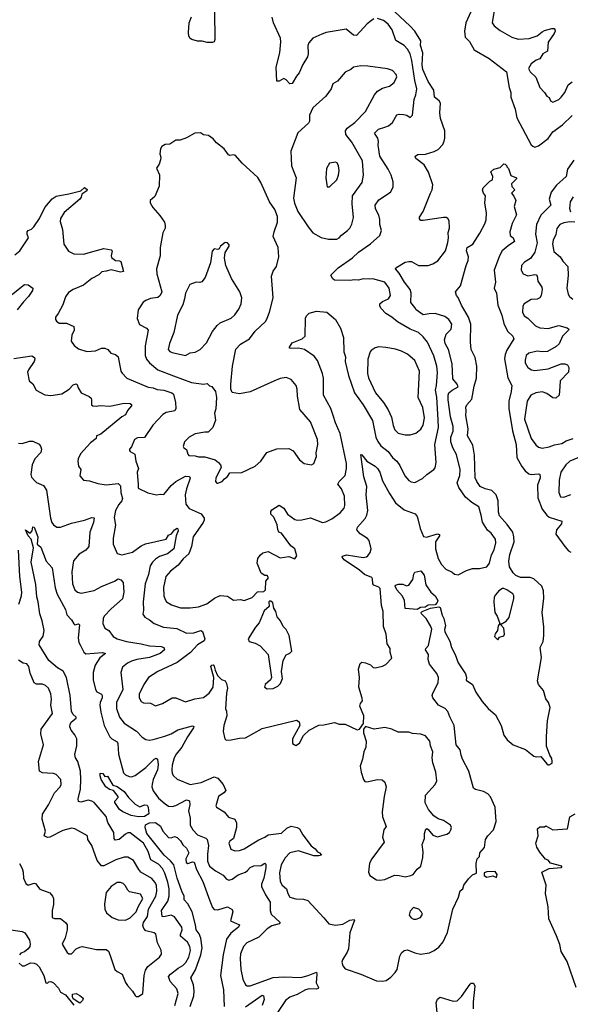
# Model space of a CAD drawing. Extents: x 1550320 to 1685906, y 509093 to 640511.
# Tile 393 of 532: x 1645955 to 1650540, y 603074 to 611270. Entities that reach past the tile are written whole.
import ezdxf

# ---------------------------------------------------------------- set-up
doc = ezdxf.new("R2010")
doc.units = 0

msp = doc.modelspace()

# ---------------------------------------------------------------- linework, layer by layer
at = {"layer": '0CON20XD'}
for points in [[(1646020, 608335), (1646033, 608263), (1646065, 608240), (1646092.5, 608185), (1646165, 608148), (1646215, 608141.4), (1646305, 608155.6), (1646365.3, 608194.7), (1646399.4, 608230.6), (1646425, 608239.2), (1646434.2, 608234.2), (1646440.6, 608205), (1646465.4, 608165.4), (1646534.2, 608134.2), (1646548.6, 608118.6), (1646553.9, 608103.9), (1646552.5, 608065), (1646562.5, 608055), (1646592.7, 608052.7), (1646625, 608058.6), (1646705, 608053.1), (1646825, 608076.9), (1646875, 608075.7), (1646886.7, 608066.7), (1646885.7, 608055), (1646853.1, 608016.9), (1646835, 607981.4), (1646805, 607963.1), (1646630, 607820), (1646594.4, 607805), (1646592, 607785), (1646545, 607748.1), (1646460.5, 607655), (1646440.8, 607615), (1646440, 607595), (1646443.3, 607555), (1646464.2, 607525), (1646454.3, 607474.3), (1646485, 607436.7), (1646535, 607432), (1646605, 607410), (1646675, 607396.9), (1646775, 607408.1), (1646795, 607388.8), (1646798.2, 607335), (1646811.1, 607285), (1646805.2, 607264.8), (1646779.1, 607235), (1646753.8, 607185), (1646742.7, 607125), (1646753, 607063), (1646733.5, 606955), (1646734.4, 606904.4), (1646767, 606827), (1646805, 606815.5), (1646895, 606839.1), (1646965, 606889.2), (1647002.3, 606907.7), (1647173.9, 606946.1), (1647195, 606980), (1647218.3, 606991.7), (1647243.3, 607025), (1647265, 607036.2), (1647272.5, 607032.5), (1647273.8, 607015), (1647258, 606975), (1647237.7, 606865), (1647186.8, 606823.2), (1647119.6, 606800.4), (1647085, 606780.8), (1647059.2, 606755), (1647041.8, 606725), (1647028.1, 606651.9), (1647000, 606575), (1646982.9, 606425), (1646985.5, 606355), (1646980.6, 606320.6), (1646995.5, 606295.5), (1647035, 606275.7), (1647073.8, 606243.8), (1647153.1, 606213.1), (1647262.9, 606202.9), (1647345, 606163.1), (1647405, 606166.8), (1647464.4, 606184.4), (1647478.3, 606178.3), (1647495.8, 606115), (1647491.7, 606098.3), (1647436, 606065), (1647377.8, 606002.2), (1647265, 605919.5), (1647105.3, 605844.7), (1647026.6, 605793.4), (1646988.8, 605735), (1646950.5, 605655), (1646949.4, 605625), (1646966, 605595), (1646985, 605584.2), (1647045, 605581.2), (1647085, 605558.8), (1647145, 605577.5), (1647225, 605625.8), (1647255, 605624.2), (1647335, 605592.5), (1647413.2, 605616.8), (1647485, 605628.6), (1647531.4, 605665), (1647566.9, 605715), (1647570.6, 605795), (1647547.5, 605885), (1647553.6, 605896.4), (1647565, 605900), (1647575, 605890), (1647581.2, 605855), (1647600.5, 605810.5), (1647635, 605777.5), (1647666.4, 605766.4), (1647678.1, 605745), (1647684.4, 605705), (1647675.6, 605665), (1647667.5, 605532.5), (1647675.8, 605515), (1647679.2, 605475), (1647655.8, 605394.2), (1647648.8, 605345), (1647663.3, 605285), (1647673.9, 605273.9), (1647715, 605274.2), (1647785, 605289.2), (1647835, 605292.5), (1647975, 605369.4), (1648258.8, 605438.8), (1648282.5, 605425), (1648287.5, 605395), (1648227, 605283), (1648227.5, 605245), (1648255, 605227.5), (1648285, 605247.5), (1648318.8, 605311.2), (1648364.1, 605355.9), (1648445, 605398.8), (1648488.3, 605401.7), (1648575, 605420), (1648616.4, 605406.4), (1648665, 605406.2), (1648765, 605358), (1648785.7, 605364.3), (1648818, 605412), (1648820, 605475), (1648787.5, 605555), (1648793, 605577), (1648809.3, 605600.7), (1648806.4, 605623.6), (1648777.5, 605715), (1648783.1, 605795), (1648776.1, 605865), (1648788.7, 605911.3), (1648805, 605921.2), (1648835, 605916.2), (1648875, 605900), (1648898.3, 605878.3), (1648915, 605876.2), (1648975, 605890), (1649005, 605903.8), (1649053.3, 605955), (1649038.8, 606005), (1649040, 606035), (1649013.8, 606075), (1649005.8, 606155), (1648985, 606220), (1648981.4, 606345), (1648968.9, 606395), (1648957.8, 606535), (1648945, 606546.7), (1648905, 606564.2), (1648896, 606575), (1648893.1, 606615), (1648886.8, 606626.8), (1648825, 606652.9), (1648785, 606688.9), (1648656, 606775), (1648640, 606795), (1648642.5, 606805), (1648675, 606815.6), (1648815, 606793.1), (1648842, 606798), (1648855, 606807.5), (1648874.4, 606835), (1648882.5, 606865), (1648865.3, 606935.3), (1648851.9, 606951.9), (1648789.3, 606989.3), (1648760.9, 607025), (1648766.9, 607045), (1648831.9, 607118.1), (1648845.5, 607145), (1648854.5, 607185), (1648838.8, 607315), (1648844.4, 607385), (1648819.6, 607465), (1648795, 607650), (1648805, 607647.5), (1648844.5, 607594.5), (1648915, 607554.5), (1648935, 607535.6), (1648952.7, 607505), (1648975, 607431.4), (1649033.2, 607325), (1649085, 607248.1), (1649155, 607189.4), (1649247.9, 607157.9), (1649265.7, 607135.7), (1649270.8, 607115), (1649289.2, 607035), (1649318.3, 606968.3), (1649343.4, 606963.4), (1649435, 606990.6), (1649449.2, 606985), (1649449.4, 606975), (1649417.3, 606925), (1649416.2, 606865), (1649438.8, 606785), (1649466.7, 606735), (1649503.3, 606695), (1649555, 606670), (1649575, 606653.8), (1649605, 606648.8), (1649675, 606683.8), (1649725, 606701.2), (1649785, 606701.2), (1649844.1, 606715.9), (1649866.2, 606745), (1649884.5, 606815.5), (1649905, 606857.5), (1649918.6, 606915), (1649916.9, 606945), (1649880.6, 606995), (1649851.2, 607021.2), (1649807.8, 607087.8), (1649798.6, 607145), (1649777.5, 607215), (1649720.2, 607250.2), (1649665.8, 607295.8), (1649612.1, 607375), (1649597.1, 607415), (1649619.1, 607475), (1649622.5, 607525), (1649591.7, 607651.7), (1649561.8, 607705), (1649545.3, 607755), (1649543.7, 607795), (1649563.3, 607845), (1649564.1, 607884.1), (1649541.9, 607965), (1649522.6, 608105), (1649522.4, 608145), (1649529.2, 608165), (1649555, 608187.3), (1649606, 608215), (1649598.6, 608235), (1649562, 608282), (1649555.3, 608405), (1649526, 608526), (1649498.8, 608575), (1649492.5, 608605), (1649506.9, 608653.1), (1649547.5, 608695), (1649552.5, 608735), (1649529.2, 608775), (1649495, 608798.6), (1649415, 608824.5), (1649365, 608821.2), (1649315, 608813.3), (1649255, 608854), (1649245.4, 608875.4), (1649212.9, 608915), (1649214.6, 608995), (1649207.1, 609025), (1649160.3, 609085), (1649115, 609160), (1649083.8, 609195), (1649087.5, 609205), (1649165, 609250.8), (1649195, 609258.6), (1649216.8, 609256.8), (1649275, 609224.2), (1649355, 609222.9), (1649395, 609237.5), (1649437.4, 609262.6), (1649500.8, 609345), (1649520.6, 609415), (1649525.6, 609455), (1649522.4, 609497.6), (1649532.5, 609535), (1649531.2, 609595), (1649520, 609615), (1649505, 609623.8), (1649485, 609624.2), (1649315, 609598.8), (1649295, 609598.8), (1649282.9, 609612.9), (1649285, 609626.7), (1649315.4, 609674.6), (1649375, 609826), (1649390.6, 609855), (1649394.2, 609895), (1649360.2, 610000.2), (1649321.7, 610061.7), (1649254, 610115), (1649248.8, 610135), (1649271.1, 610148.9), (1649335, 610150.8), (1649405, 610172.2), (1649440.2, 610189.8), (1649477.6, 610232.4), (1649490.3, 610259.7), (1649495.6, 610285), (1649493.6, 610345), (1649458.4, 610448.4), (1649453.3, 610495), (1649458.4, 610575), (1649446.4, 610595), (1649408.8, 610625), (1649402.2, 610685), (1649356.5, 610755), (1649310.9, 610855), (1649306.2, 610895), (1649311.9, 610995), (1649293.3, 611055), (1649294.8, 611095), (1649245, 611176.2), (1649205.6, 611215.6), (1649035, 611376.7)], [(1647576.4, 611335), (1647579.5, 611105), (1647575, 611086.7), (1647560, 611080), (1647515, 611079.3), (1647475, 611090.9), (1647435, 611090.6), (1647388.8, 611105), (1647374.5, 611114.5), (1647363.3, 611133.3), (1647360, 611165), (1647366.9, 611245), (1647384.4, 611295)], [(1649726.1, 611365), (1649669.1, 611245), (1649660, 611175)], [(1649905, 611347.5), (1649889.4, 611245), (1649905, 611218.8), (1649955, 611180.8), (1650053.7, 611123.7), (1650105, 611107.5), (1650196.9, 611113.1), (1650265, 611136.4), (1650305, 611170.5), (1650325, 611180), (1650385, 611198.1), (1650405, 611195.8), (1650410, 611190), (1650412.9, 611175), (1650405.6, 611155), (1650355, 611084), (1650350.4, 611009.6), (1650310.6, 610985), (1650284.7, 610945.3), (1650255, 610933.5), (1650215, 610902.9), (1650191.4, 610865), (1650204.5, 610835), (1650252.9, 610792.9), (1650286.4, 610706.4), (1650324, 610665), (1650343, 610633), (1650365, 610623.3), (1650375, 610593.8), (1650395, 610584.4), (1650443.8, 610605), (1650464.2, 610625), (1650494.6, 610665.4), (1650522.3, 610727.7), (1650555, 610751.8)], [(1646941.9, 607401.9), (1646941.7, 607371.7), (1647022.6, 607332.6), (1647095, 607313.8), (1647125, 607320), (1647155, 607318), (1647215, 607393.8), (1647253.6, 607426.4), (1647335, 607470), (1647367.4, 607467.4), (1647375.6, 607455), (1647342.9, 607365), (1647332.3, 607315), (1647337.3, 607237.3), (1647365, 607202.5), (1647465.9, 607155.9), (1647489.8, 607119.8), (1647490.4, 607105), (1647481.5, 607085), (1647399.1, 606965), (1647385.4, 606885), (1647364.5, 606825), (1647316.6, 606783.4), (1647275, 606729.5), (1647211.5, 606678.5), (1647172.7, 606635), (1647151.8, 606545), (1647155.8, 606474.2), (1647165, 606443.3), (1647177.5, 606425), (1647219.3, 606399.3), (1647293.8, 606373.8), (1647375, 606373.5), (1647445, 606382.2), (1647512.6, 606407.4), (1647576, 606455), (1647625, 606477.8), (1647685, 606470.8), (1647735, 606438.8), (1647793.9, 606443.9), (1647825, 606436.2), (1647889.4, 606460.6), (1647935, 606507.5), (1647988.3, 606511.7), (1648002.5, 606525), (1648003.6, 606596.4), (1648026.2, 606625), (1648015, 606642.5), (1647995, 606642.5), (1647965, 606662.5), (1647931.2, 606745), (1647936.7, 606785), (1647956.1, 606813.9), (1647978.3, 606831.7), (1648025, 606842.5), (1648125, 606790), (1648195, 606802), (1648246.7, 606783.3), (1648263, 606807), (1648245.6, 606865.6), (1648211.8, 606891.8), (1648135, 606996.7), (1648113.3, 607005), (1648103.9, 607026.1), (1648100, 607065), (1648069.7, 607129.7), (1648046.7, 607155), (1648046.2, 607175), (1648055, 607190), (1648115, 607230), (1648155, 607203.3), (1648185, 607153.8), (1648245, 607110), (1648265, 607104), (1648305, 607107.5), (1648375, 607122.5), (1648475, 607084), (1648505, 607089.2), (1648555, 607114.3), (1648624.2, 607165), (1648656, 607205), (1648661.4, 607225), (1648659.2, 607305), (1648633.1, 607365), (1648603.1, 607405), (1648614.3, 607425), (1648664.5, 607475), (1648677.1, 607535), (1648675.5, 607575), (1648623.8, 607825), (1648583.8, 607915), (1648565.5, 607975), (1648544.6, 608035), (1648483.5, 608145), (1648485.4, 608285.4), (1648477.3, 608325), (1648435, 608432), (1648408.2, 608468.2), (1648326.7, 608525), (1648275.5, 608535.5), (1648212.5, 608532.5), (1648202.5, 608535), (1648202.5, 608545), (1648225, 608580), (1648306.7, 608615), (1648331.2, 608635), (1648333.8, 608785), (1648343.3, 608805), (1648365, 608827.5), (1648425, 608843.8), (1648512.5, 608835), (1648585, 608773.3), (1648625, 608702.5), (1648650.8, 608625), (1648653.6, 608505), (1648666.4, 608465), (1648665.6, 608424.4), (1648692.7, 608307.3), (1648742, 608165), (1648814.3, 608064.3), (1648893.7, 607933.7), (1648920, 607795), (1648937.8, 607757.8), (1648962.9, 607722.9), (1649024.3, 607675), (1649060, 607625), (1649094.6, 607594.6), (1649119.1, 607559.1), (1649162, 607472), (1649194.3, 607435), (1649215, 607422.2), (1649245, 607418.1), (1649310.2, 607449.8), (1649345, 607485.6), (1649404, 607525), (1649415, 607540), (1649422.2, 607585), (1649412.5, 607735), (1649441.2, 607875), (1649439.2, 607939.2), (1649428.2, 608128.2), (1649418.4, 608185), (1649426.8, 608225), (1649433.1, 608333.1), (1649429.6, 608385), (1649402.6, 608472.6), (1649349.4, 608585), (1649315, 608629.2), (1649274.3, 608665), (1649205, 608693.9), (1649100, 608755), (1649054.1, 608794.1), (1649004.5, 608825), (1648965.7, 608865), (1648952.5, 608885), (1648952.5, 608905), (1648976, 608925), (1649024.7, 608945.3), (1649042.5, 608975), (1649030.5, 609035), (1648995, 609084.2), (1648895, 609114), (1648865, 609109.2), (1648815, 609114.4), (1648775, 609101.4), (1648745, 609105.7), (1648701.7, 609098.3), (1648575, 609101.4), (1648562, 609112), (1648546.7, 609145), (1648606.3, 609203.7), (1648725, 609286.7), (1648775.8, 609335), (1648876.9, 609403.1), (1648953.8, 609475), (1648967.1, 609515), (1648953.3, 609565), (1648953.4, 609606.6), (1648944, 609644), (1648918.2, 609695), (1648914.6, 609725.4), (1648945, 609770.8), (1649041.2, 609835), (1649064, 609875), (1649065, 609920), (1649046.9, 609975), (1649022.9, 610025), (1648952.7, 610135), (1648938.9, 610225), (1648942.9, 610255), (1648938.1, 610285), (1648910, 610325), (1648941.7, 610358.2), (1648995.3, 610374.7), (1649025, 610385.6), (1649060, 610415), (1649095, 610479.2), (1649115, 610484.4), (1649152.1, 610482.1), (1649177.5, 610475), (1649205, 610457.5), (1649226.7, 610475), (1649238.5, 610605), (1649254, 610646), (1649260.8, 610695), (1649244.2, 610764.2), (1649221.2, 610931.2), (1649205.7, 610985.7), (1649185, 611024.3), (1649156, 611056), (1649086.7, 611096.7), (1649056.9, 611185), (1649022, 611232), (1648985, 611263.8), (1648935, 611279.6)], [(1648905, 611277.7), (1648883.1, 611265), (1648848.1, 611235), (1648760.7, 611139.3), (1648735, 611141.9), (1648672.7, 611192.7), (1648506.9, 611163.1), (1648470.5, 611150.5), (1648395, 611115.6), (1648363.4, 611076.6), (1648354.5, 611055), (1648356.7, 610985), (1648350.2, 610959.8), (1648311.9, 610898.1), (1648281.9, 610828.1), (1648259.3, 610800.7), (1648225, 610738.8), (1648205, 610736.2), (1648175, 610770), (1648155, 610782), (1648115, 610758), (1648095, 610757.5), (1648089.6, 610875), (1648120.4, 610995), (1648130.4, 611085), (1648125.4, 611115.4), (1648069.2, 611245), (1648057.6, 611292.4)], [(1649660, 611175), (1649663.3, 611125), (1649699.1, 611089.1), (1649740, 611020), (1649865, 610946), (1650008.6, 610835), (1650030.6, 610705), (1650044.4, 610665), (1650045.8, 610625), (1650081.8, 610525), (1650094.6, 610454.6), (1650215, 610230), (1650227.4, 610217.4), (1650245, 610210), (1650275, 610219.6), (1650355, 610282.1), (1650395, 610336.5), (1650474.5, 610395), (1650555, 610473.2)], [(1648525, 609444.5), (1648595, 609444.6), (1648615, 609454.4), (1648633.3, 609476.7), (1648685.8, 609515), (1648704.2, 609535), (1648721.7, 609568.3), (1648733.3, 609625), (1648722.8, 609737.2), (1648726.9, 609805), (1648805.3, 609914.7), (1648818.5, 609975), (1648810.4, 610095), (1648720.9, 610250.9), (1648669.5, 610315), (1648667.5, 610345), (1648682.7, 610367.3), (1648745, 610414.4), (1648834.6, 610505.4), (1648908.6, 610645), (1648934, 610675), (1648975, 610699.2), (1649035, 610718), (1649072.1, 610747.9), (1649094, 610795), (1649090.8, 610815), (1649058.7, 610848.7), (1649017.7, 610862.3), (1648855, 610884.2), (1648795, 610885.7), (1648735.7, 610874.3), (1648711.2, 610855), (1648665, 610832.5), (1648600.9, 610759.1), (1648563.3, 610736.7), (1648548.8, 610695), (1648503.3, 610635), (1648395, 610536.7), (1648366.7, 610475), (1648366.7, 610425), (1648360.7, 610409.3), (1648271.7, 610328.3), (1648213.6, 610176.4), (1648218.5, 610055), (1648255.6, 609955), (1648235.5, 609785), (1648243.6, 609743.6), (1648270, 609675), (1648355.9, 609545.9), (1648395, 609497.3), (1648465, 609458.2), (1648525, 609444.5)], [(1647595, 607412.5), (1647605, 607413.3), (1647640, 607425), (1647660.5, 607449.5), (1647685, 607466.7), (1647705, 607498.8), (1647805, 607501.4), (1647915.4, 607554.6), (1647963.7, 607596.3), (1648013.8, 607666.2), (1648095, 607699.2), (1648195, 607701.2), (1648230.9, 607680.9), (1648283.8, 607605), (1648322.5, 607575), (1648385, 607563.8), (1648403.3, 607575), (1648425.8, 607635), (1648424.1, 607665.9), (1648437.5, 607735), (1648435.7, 607775), (1648375, 607923.3), (1648288.1, 608025), (1648266.9, 608135), (1648265.8, 608195), (1648258, 608225), (1648216.2, 608275), (1648175, 608290.8), (1648125, 608284.3), (1648072, 608262), (1647875, 608172.5), (1647785, 608156.7), (1647725, 608167.5), (1647713.9, 608193.9), (1647712, 608235), (1647726.9, 608385), (1647755, 608528), (1647792.1, 608567.9), (1647868.1, 608615), (1647915, 608677.5), (1648000.7, 608759.3), (1648013.6, 608776.4), (1648034.4, 608835), (1648064.4, 608955), (1648050.8, 609135), (1648065, 609177.5), (1648093.3, 609215), (1648112.5, 609295), (1648105.8, 609375), (1648065.6, 609465), (1648073.5, 609505), (1648100.6, 609585), (1648101.9, 609631.9), (1648079.3, 609689.3), (1648036, 609755), (1647963.8, 609915), (1647937.9, 609957.9), (1647806.7, 610075), (1647750.5, 610140.5), (1647735, 610146), (1647705, 610141.2), (1647692.5, 610145), (1647656.7, 610195), (1647592.5, 610245), (1647565, 610277.5), (1647526.2, 610306.2), (1647485, 610312.5), (1647459.3, 610329.3), (1647413.6, 610326.4), (1647345, 610287.5), (1647291.7, 610268.3), (1647253.6, 610266.4), (1647205, 610233.3), (1647165, 610232.5), (1647137.5, 610215), (1647127.5, 610195), (1647121.2, 610155), (1647128.8, 610125), (1647126.2, 610105), (1647115, 610067.5), (1647093, 610033), (1647117.7, 609977.7), (1647115.9, 609884.1), (1647080.7, 609799.3), (1647040, 609765), (1647041.2, 609745), (1647062.5, 609707.5), (1647121.7, 609641.7), (1647160, 609585), (1647167.3, 609557.3), (1647166.9, 609535), (1647145.6, 609495), (1647124.4, 609375), (1647125.4, 609304.6), (1647094.5, 609195), (1647097.3, 609155), (1647137.1, 609005), (1647124.2, 608975), (1647105, 608958.6), (1647045, 608949.4), (1647005, 608934), (1646982.4, 608917.6), (1646942, 608855), (1646933.9, 608783.9), (1646952.3, 608732.3), (1647011.7, 608701.7), (1647024.3, 608685), (1647000, 608555), (1647000.5, 608475), (1647011.9, 608445), (1647036.9, 608415), (1647106, 608355), (1647235, 608306.9), (1647385, 608251.1), (1647485, 608236), (1647515, 608241.2), (1647535, 608223.3), (1647555, 608217.5), (1647584.2, 608174.2), (1647594.2, 608124.2), (1647587.7, 608032.3), (1647576.7, 607995), (1647586.1, 607936.1), (1647562.5, 607875), (1647525, 607836.2), (1647495, 607837.5), (1647415, 607824), (1647364.6, 607795.4), (1647326, 607755), (1647316.4, 607716.4), (1647322.5, 607705), (1647345, 607692.5), (1647353.6, 607653.6), (1647362.5, 607642.5), (1647415, 607639.5), (1647445, 607630.4), (1647495, 607630), (1647583.3, 607605), (1647610, 607585), (1647628, 607565), (1647633.3, 607545), (1647588, 607455), (1647586.1, 607426.1), (1647595, 607412.5)], [(1647154, 606045), (1647160.6, 606025), (1647125, 605995.4), (1647035, 605961.6), (1646930, 605945), (1646885, 605931.2), (1646851.4, 605915), (1646809.7, 605880.3), (1646797.1, 605835), (1646813.2, 605695), (1646761.8, 605585), (1646760, 605535), (1646784.4, 605465), (1646824, 605414), (1646926.6, 605346.6), (1646975, 605297.5), (1647005, 605277.5), (1647035, 605272.5), (1647065, 605277.1), (1647162.5, 605305), (1647215, 605325.6), (1647271.9, 605358.1), (1647395, 605393.1), (1647405.6, 605385.6), (1647403.3, 605375), (1647351.7, 605301.7), (1647304.2, 605215), (1647257.1, 605155), (1647242.1, 605125), (1647225.4, 605065), (1647221.2, 605025), (1647223.6, 604995), (1647234.7, 604974.7), (1647265, 604947.1), (1647374.6, 604904.6), (1647465, 604920.4), (1647575, 604967.8), (1647605, 604957.1), (1647648.9, 604905), (1647670.8, 604855), (1647655.7, 604835), (1647609.4, 604805), (1647587.1, 604725), (1647592.5, 604715), (1647656.8, 604676.8), (1647692.1, 604632.1), (1647745, 604614.3), (1647761.1, 604585), (1647760, 604545), (1647735.8, 604454.2), (1647705, 604432.5), (1647696.7, 604415), (1647713.8, 604365), (1647745, 604351.2), (1647785, 604352.9), (1647825, 604367.1), (1647890.5, 604409.5), (1647945, 604442.9), (1647995, 604464), (1648025, 604486), (1648135, 604499.4), (1648180.5, 604539.5), (1648215, 604557.8), (1648266, 604546), (1648284, 604535), (1648313.1, 604485), (1648382.6, 604392.6), (1648415, 604369.2), (1648435, 604343.3), (1648452.5, 604335), (1648467.5, 604315), (1648445, 604308.8), (1648405, 604310), (1648275, 604352.1), (1648205, 604333.5), (1648165, 604292.9), (1648132.1, 604235), (1648118.7, 604168.7), (1648123.6, 604095), (1648140, 604065), (1648177.1, 604035), (1648188.6, 603995), (1648205.5, 603965.5), (1648255, 603950.6), (1648318.3, 603948.3), (1648355, 603938.8), (1648487.1, 603795), (1648528.8, 603745), (1648585, 603731.9), (1648645, 603741.5), (1648705, 603774.4), (1648739.5, 603779.5), (1648743.3, 603775), (1648705, 603667.5), (1648693.3, 603535), (1648682.8, 603507.2), (1648642.9, 603445), (1648637.5, 603425), (1648644.3, 603395), (1648665, 603369.2), (1648795, 603324), (1648925, 603270), (1648975, 603266), (1649007.7, 603272.3), (1649045, 603300), (1649081.7, 603338.3), (1649098.8, 603365), (1649121.4, 603475), (1649135, 603501.2), (1649155, 603522), (1649185, 603527.1), (1649245, 603501.9), (1649292.4, 603492.4), (1649366.3, 603503.7), (1649407, 603523), (1649445, 603550.8), (1649480, 603595), (1649493.8, 603623.8), (1649517.9, 603672.1), (1649560.6, 603865), (1649610, 603965), (1649622.7, 604017.3), (1649643.8, 604036.2), (1649653.3, 604065), (1649690.7, 604119.3), (1649725, 604152.5), (1649760, 604165), (1649756.2, 604245), (1649764, 604285), (1649783.3, 604305), (1649787.5, 604335), (1649825, 604380), (1649834.6, 604445.4), (1649853.6, 604476.4), (1649899.2, 604525), (1649922.9, 604595), (1649913.1, 604715), (1649875, 604801.2), (1649852, 604825), (1649816.7, 604846.7), (1649751.1, 604861.1), (1649732.8, 604872.8), (1649695.4, 605015), (1649640.9, 605115), (1649631.3, 605148.7), (1649622, 605192), (1649588, 605235), (1649572.9, 605395), (1649535.6, 605465.6), (1649520.9, 605510.9), (1649497.4, 605537.4), (1649441.2, 605565), (1649396.1, 605626.1), (1649390, 605645), (1649393.8, 605665), (1649438.9, 605751.1), (1649440.9, 605795), (1649428.6, 605828.6), (1649368.2, 605905), (1649357.5, 605945), (1649360, 605985), (1649335.3, 606025), (1649336.2, 606035), (1649358.9, 606061.1), (1649386.8, 606196.8), (1649376.8, 606225), (1649338.5, 606285), (1649300.8, 606325), (1649297.5, 606335), (1649305.8, 606345), (1649375, 606371.2), (1649445, 606381.4), (1649455, 606378), (1649473.1, 606313.1), (1649487.5, 606285), (1649501.2, 606225), (1649491.2, 606195), (1649494.5, 606175), (1649537.9, 606097.9), (1649549.2, 606045), (1649581.1, 605985), (1649606.9, 605916.9), (1649666.1, 605823.9), (1649674.2, 605795), (1649671.7, 605771.7), (1649725.3, 605735.3), (1649752.6, 605672.6), (1649805.6, 605595), (1649855, 605535.7), (1649918, 605485), (1649964.4, 605395), (1649986.9, 605315), (1650012.9, 605275), (1650065, 605234.3), (1650165.5, 605195.5), (1650235, 605140), (1650255, 605133.3), (1650295, 605136.2), (1650345, 605076.7), (1650355, 605067.5), (1650365, 605067.5), (1650388.3, 605081.7), (1650390, 605095), (1650385, 605120), (1650368.3, 605148.3), (1650342.1, 605222.1), (1650341.9, 605301.9), (1650350.4, 605435), (1650371.8, 605545), (1650358.6, 605585), (1650335.5, 605615.5), (1650316.5, 605685), (1650275.4, 605735.4), (1650265.4, 605765.4), (1650300.8, 605960.8), (1650289.5, 606045), (1650312.7, 606095), (1650318.9, 606145), (1650319.3, 606215), (1650304.7, 606335), (1650318.4, 606455), (1650317, 606517), (1650303.8, 606555), (1650235, 606616.8), (1650205, 606626.5), (1650125, 606626), (1650084.9, 606644.9), (1650065, 606665.4), (1650034.7, 606715), (1650028.3, 606761.7), (1650035, 606818), (1650071, 606925), (1650070, 606965), (1650060.8, 607005), (1650015, 607068.2), (1649949, 607139), (1649941.3, 607171.3), (1649940.3, 607265), (1649922.4, 607315), (1649885, 607351.8), (1649831.4, 607365), (1649790, 607385), (1649760.9, 607425), (1649747.8, 607457.8), (1649742.1, 607645), (1649728, 607728), (1649683.1, 607805), (1649689.7, 607865), (1649669.1, 607975), (1649673.3, 608015), (1649669.2, 608045), (1649679.4, 608065), (1649719.5, 608110.5), (1649739.7, 608219.7), (1649757.6, 608285), (1649760.5, 608385), (1649747, 608457), (1649714.5, 608524.5), (1649709.5, 608585), (1649711.6, 608735), (1649691.6, 608795), (1649633.6, 608895), (1649606.4, 608956.4), (1649591.2, 608975), (1649583.3, 609005), (1649625.8, 609055), (1649671.8, 609225), (1649688.6, 609265), (1649690.8, 609295), (1649676, 609345), (1649680, 609375), (1649727.3, 609402.7), (1649786.9, 609493.1), (1649828.8, 609571.2), (1649840, 609605), (1649841.8, 609661.8), (1649827.5, 609742.5), (1649833, 609803), (1649816, 609826), (1649807.5, 609852.5), (1649815, 609870), (1649870, 609925), (1649891.7, 609938.3), (1649893.3, 609965), (1649877.5, 610005), (1649903, 610027), (1649955, 610040), (1649985, 610070), (1649998.3, 610068.3), (1650010, 610055), (1650010, 610045), (1650025, 610032.5), (1650043.6, 609973.6), (1650092.5, 609955), (1650092.5, 609945), (1650050, 609905), (1650053, 609883), (1650077.5, 609855), (1650050, 609825), (1650070.7, 609800.7), (1650086.7, 609765), (1650073.3, 609715), (1650091.2, 609645), (1650057, 609573), (1650037.5, 609505), (1650040, 609475), (1650063.6, 609453.6), (1650076.2, 609425), (1650021.8, 609388.2), (1649973.1, 609345), (1649950, 609305), (1649904.5, 609185.5), (1649916.9, 609085), (1649906.7, 609035), (1649924.3, 608994.3), (1649937.1, 608895), (1649969.4, 608809.4), (1649985, 608741.2), (1650017.3, 608677.3), (1650061.9, 608635), (1650070, 608615), (1650010.7, 608519.3), (1649996.6, 608483.4), (1649992.6, 608447.4), (1650018.9, 608288.9), (1650051.8, 608225), (1650047.5, 608175), (1650026.7, 608095), (1650026.7, 608035), (1650057.2, 607847.2), (1650088.1, 607735), (1650095.9, 607625), (1650135, 607550.5), (1650164.1, 607514.1), (1650195, 607488.8), (1650215, 607483.1), (1650275, 607490), (1650285.8, 607485.8), (1650287.6, 607457.6), (1650267.2, 607395), (1650270.5, 607290.5), (1650306.2, 607195), (1650345, 607144.5), (1650365, 607130), (1650468, 607095), (1650465.6, 607075), (1650424.7, 607025), (1650418.1, 606988.1), (1650493.3, 606885), (1650525, 606849.5), (1650545, 606839.1)], [(1648535, 609880), (1648595, 609936.2), (1648610.6, 609975), (1648615.7, 610015), (1648610, 610055), (1648597.7, 610077.7), (1648585, 610083.3), (1648535, 610076.2), (1648508.3, 610031.7), (1648504.2, 609955), (1648511.2, 609895), (1648515, 609880), (1648535, 609880)], [(1650570.3, 610099.7), (1650517.8, 610025), (1650504.6, 609965.4), (1650425.9, 609894.1), (1650381.5, 609835), (1650363.6, 609775), (1650377.1, 609725), (1650295, 609642.9), (1650259.6, 609565), (1650250.3, 609485), (1650262.7, 609412.7), (1650244.8, 609335.2), (1650208, 609282), (1650157.7, 609252.3), (1650132.5, 609225), (1650132, 609185), (1650146.2, 609155), (1650185, 609137.5), (1650245, 609149.4), (1650255, 609145.7), (1650262.5, 609135), (1650270, 609095), (1650303.1, 609045), (1650305.6, 609025), (1650297.5, 608975), (1650286, 608955), (1650265, 608942.9), (1650215, 608941.4), (1650154.3, 608905), (1650145.7, 608885), (1650142.2, 608835), (1650155, 608806), (1650185, 608786.7), (1650250.9, 608720.9), (1650285.4, 608705.4), (1650355, 608700), (1650445, 608724.3), (1650515, 608705.5), (1650526.7, 608695), (1650525.5, 608685), (1650473.9, 608636.1), (1650446.8, 608573.2), (1650421.1, 608548.9), (1650350.5, 608509.5), (1650305, 608505.4), (1650265, 608510.4), (1650193.8, 608495), (1650172, 608475), (1650162.9, 608435), (1650164.3, 608415), (1650185, 608376), (1650216.8, 608356.8), (1650245, 608351.1), (1650355, 608364.2), (1650465, 608404.6), (1650495, 608405.4), (1650516.1, 608396.1), (1650528.6, 608375), (1650525.4, 608335), (1650456.7, 608265), (1650453, 608217), (1650446, 608145), (1650419.7, 608120.3), (1650395, 608123.1), (1650345, 608157.8), (1650305, 608171.1), (1650253.8, 608165), (1650211.9, 608145), (1650180, 608095), (1650159.6, 607945), (1650214.4, 607785), (1650252.6, 607732.6), (1650275, 607712.5), (1650305, 607704.4), (1650365, 607714.4), (1650407.4, 607732.6), (1650468.3, 607741.7), (1650505, 607764), (1650563, 607783)], [(1645915, 609313.3), (1645955, 609346.2), (1646027.8, 609455), (1646015.9, 609485.9), (1646016, 609505), (1646024.8, 609515.2), (1646054, 609526), (1646071.8, 609545), (1646118.5, 609615), (1646162.9, 609707.1), (1646225, 609779.4), (1646259.3, 609800.7), (1646365, 609819.5), (1646463.3, 609846.7), (1646495, 609872.5), (1646517, 609857), (1646512.5, 609845), (1646472.5, 609817.5), (1646467.6, 609792.4), (1646455.8, 609775), (1646325.8, 609665), (1646294.3, 609615), (1646291.2, 609591.2), (1646311.2, 609525), (1646322.4, 609402.4), (1646362.4, 609342.4), (1646405, 609322.5), (1646485, 609317.1), (1646595, 609349.5), (1646655, 609364.3), (1646716.7, 609355), (1646724, 609345), (1646715.8, 609305.8), (1646719.7, 609289.7), (1646753.3, 609265), (1646785, 609264.2), (1646797.9, 609257.9), (1646818.8, 609175), (1646795, 609169.5), (1646715, 609188.2), (1646675, 609175.6), (1646637.9, 609172.1), (1646614.3, 609145.7), (1646554, 609115), (1646485, 609060), (1646401.2, 609025), (1646361.1, 608998.9), (1646335.5, 608964.5), (1646313.4, 608896.6), (1646276, 608825), (1646253.3, 608795), (1646253.3, 608775), (1646260.7, 608760.7), (1646283.6, 608743.6), (1646345, 608744), (1646405.8, 608715.8), (1646409.2, 608685), (1646388.1, 608645), (1646382.9, 608595), (1646408.3, 608558.3), (1646445, 608530), (1646515, 608509.4), (1646586.9, 608513.1), (1646635, 608535.6), (1646662.7, 608537.3), (1646689.4, 608525), (1646713.7, 608493.7), (1646753.1, 608483.1), (1646773.8, 608465), (1646797.1, 608345), (1646806.6, 608326.6), (1646846.6, 608286.6), (1647025, 608211.8), (1647065.3, 608205.3), (1647100.8, 608190.8), (1647155, 608185.4), (1647221.2, 608165), (1647234.4, 608154.4), (1647253.3, 608085), (1647256, 608035), (1647246.7, 608015), (1647175, 608000.6), (1647146, 607985), (1647062.5, 607895), (1646995, 607793.3), (1646935, 607788.6), (1646911.2, 607775), (1646886, 607715), (1646868.8, 607695), (1646868, 607685), (1646875.6, 607675.6), (1646913.8, 607653.8), (1646922.5, 607595), (1646943.8, 607535), (1646932.2, 607505), (1646941.9, 607401.9)], [(1650563.3, 609795), (1650538.2, 609755), (1650532.6, 609697.4), (1650542.2, 609672.2)], [(1650576.2, 609583.8), (1650535, 609587.1), (1650485, 609580), (1650452.5, 609565), (1650427.9, 609532.1), (1650418.3, 609481.7), (1650396.9, 609435), (1650391.1, 609405), (1650401.3, 609341.3), (1650455, 609296), (1650478.9, 609258.9), (1650520, 609215), (1650521.7, 609141.7), (1650512, 609035), (1650521.1, 608985), (1650532.9, 608965), (1650560, 608945)], [(1647335, 608474.3), (1647375, 608497.5), (1647415, 608501.4), (1647456.2, 608523.8), (1647508.9, 608581.1), (1647560, 608675), (1647599.2, 608725), (1647625, 608745.6), (1647715, 608786.9), (1647745, 608812.9), (1647778.3, 608861.7), (1647797.8, 608905), (1647804.3, 608954.3), (1647786.9, 609005), (1647719.2, 609115), (1647670, 609225), (1647661.2, 609285), (1647667, 609333), (1647700, 609385), (1647700, 609395), (1647685, 609412.5), (1647665, 609416.7), (1647627.5, 609385), (1647615, 609362.5), (1647605, 609357.5), (1647575, 609362.5), (1647556.4, 609343.6), (1647543.3, 609245), (1647498.8, 609125), (1647470.7, 609089.3), (1647455, 609083.3), (1647425, 609086.2), (1647372.5, 609065), (1647335, 608993.3), (1647327.5, 608947.5), (1647314, 608896), (1647269.7, 608810.3), (1647238.1, 608665), (1647203.1, 608575), (1647191.4, 608525), (1647205, 608508), (1647225, 608498.6), (1647335, 608474.3)], [(1645805, 608916.9), (1645995, 609065.9), (1646025, 609063.8), (1646063.8, 609035), (1646062.5, 609015), (1646029.1, 608965), (1645985, 608920.4), (1645934, 608855)], [(1649205, 607814.3), (1649252.3, 607827.7), (1649295, 607862.2), (1649314, 607895), (1649325.3, 607954.8), (1649311.4, 608041.4), (1649273.8, 608125), (1649285, 608343.3), (1649245, 608432.5), (1649184, 608485), (1649135, 608511.5), (1649085, 608526.7), (1649005, 608541.9), (1648945, 608545.7), (1648915, 608537.5), (1648882.4, 608517.6), (1648872.5, 608505), (1648852.5, 608445), (1648851.5, 608325), (1648858.5, 608288.5), (1648917.8, 608165), (1648984.6, 608084.6), (1649023, 608023), (1649050.2, 607960.2), (1649065, 607893.3), (1649079.4, 607855), (1649105, 607828.6), (1649165.7, 607814.3), (1649205, 607814.3)], [(1645905, 608448.8), (1646055, 608472), (1646078.8, 608458.8), (1646082, 608445), (1646074.2, 608425), (1646026.7, 608355), (1646020, 608335)], [(1645945, 607745.5), (1645975, 607743.5), (1646035, 607761.5), (1646065, 607761.8), (1646115.9, 607735.9), (1646131.1, 607715), (1646136.7, 607695), (1646131.7, 607668.3), (1646082, 607615), (1646058, 607565), (1646047.5, 607485), (1646053.4, 607463.4), (1646080.2, 607430.2), (1646095, 607417.5), (1646152.4, 607392.4), (1646179.2, 607355), (1646212, 607122), (1646221.4, 607085), (1646235, 607064), (1646265, 607045.8), (1646295, 607047.1), (1646385, 607080.5), (1646495, 607102.9), (1646555.8, 607125.8), (1646573.8, 607123.8), (1646569.6, 607085), (1646540, 607005), (1646530, 606885), (1646505, 606853.5), (1646449.7, 606820.3), (1646403.6, 606765), (1646389.5, 606675), (1646395.4, 606575.4), (1646413.1, 606525), (1646435, 606505.8), (1646467.3, 606497.3), (1646575, 606520), (1646635, 606551.8), (1646743.1, 606595), (1646775, 606615.2), (1646797.5, 606607.5), (1646816.2, 606585), (1646822.2, 606505), (1646809.6, 606450.4), (1646715, 606366.2), (1646658.6, 606305), (1646648.6, 606285), (1646647.5, 606245), (1646665, 606206.2), (1646696, 606185), (1646732.5, 606135), (1646765, 606117.1), (1646845, 606094.7), (1646965, 606075.9), (1647035, 606058.4), (1647133.7, 606053.7), (1647154, 606045)], [(1650635, 607637.1), (1650535, 607596.1), (1650503.5, 607565), (1650462.2, 607505), (1650447.7, 607437.7), (1650444.3, 607334.3), (1650458.8, 607298.8), (1650485, 607294.4), (1650543.3, 607316.7)], [(1647247.1, 603065), (1647273.6, 603165), (1647263.3, 603203.3), (1647208.1, 603265), (1647192.9, 603305), (1647210, 603325), (1647275, 603375.6), (1647313.4, 603396.6), (1647338.3, 603421.7), (1647363.7, 603466.3), (1647377.9, 603522.1), (1647371.3, 603555), (1647352.4, 603592.4), (1647295, 603640), (1647293.9, 603655), (1647308.2, 603695), (1647305.3, 603715.3), (1647245, 603802.9), (1647215, 603817.1), (1647155, 603801.1), (1647142.2, 603805), (1647134.2, 603855.8), (1647188.4, 603931.6), (1647200.3, 603975), (1647198.3, 604035), (1647189.5, 604089.5), (1647164.5, 604164.5), (1647144, 604205), (1647111.5, 604241.5), (1647046.1, 604276.1), (1647024.7, 604345), (1646985, 604414.5), (1646875, 604500), (1646855, 604500), (1646835, 604490), (1646782.9, 604445), (1646750.6, 604440.6), (1646742.5, 604455), (1646738.6, 604505), (1646688.3, 604588.3), (1646675, 604638), (1646575, 604752.5), (1646555, 604766.2), (1646525, 604772.9), (1646465, 604756.9), (1646443.3, 604763.3), (1646442.2, 604785), (1646461.6, 604865), (1646463.8, 604945), (1646460, 605015), (1646438.5, 605095), (1646418.2, 605125), (1646412.8, 605152.8), (1646431.5, 605225), (1646429.8, 605285), (1646415, 605317.5), (1646382, 605355), (1646372.5, 605385), (1646375.6, 605405), (1646387.3, 605425), (1646424.5, 605455), (1646425.3, 605465), (1646398.4, 605488.4), (1646386.9, 605515), (1646375.6, 605645), (1646343.1, 605793.1), (1646317, 605847), (1646269.5, 605875), (1646197.8, 605935), (1646116.9, 606065), (1646120, 606095), (1646150.7, 606139.3), (1646158.2, 606185), (1646141.6, 606265), (1646121.4, 606325), (1646108.5, 606425), (1646096.7, 606465), (1646090.2, 606569.8), (1646050, 606755), (1646068.8, 606875), (1646050, 606945), (1646024.2, 606975), (1646002.5, 607025), (1646035, 606997.5), (1646045, 607000), (1646057.5, 607015), (1646062.7, 607047.3), (1646075, 607046.7), (1646106.2, 606965), (1646100, 606905), (1646130, 606880), (1646175, 606763.3), (1646225, 606707.5), (1646249.5, 606539.5), (1646267.7, 606487.7), (1646335, 606360), (1646346.6, 606316.6), (1646385.6, 606275.6), (1646405, 606241.2), (1646415, 606233.8), (1646445, 606242), (1646452.9, 606232.9), (1646442.5, 606125), (1646446.9, 606085), (1646457.5, 606065), (1646487.8, 606005), (1646505, 605992.1), (1646645, 606001.9), (1646668, 605995), (1646622.6, 605957.4), (1646582.3, 605897.7), (1646566.8, 605835), (1646565.9, 605775), (1646585, 605694.3), (1646598.1, 605675), (1646635, 605655.7), (1646641.1, 605645), (1646640.8, 605625), (1646623.5, 605585), (1646621.4, 605565), (1646629.7, 605505), (1646656.8, 605395), (1646705, 605301.1), (1646722.8, 605282.8), (1646765, 605258.2), (1646772.9, 605245), (1646776.1, 605155), (1646819.5, 604999.5), (1646835, 604983.6), (1646865, 604970.5), (1646885, 604968.5), (1646915, 604977.3), (1647005, 605045.3), (1647074.3, 605115.7), (1647092.3, 605122.3), (1647102, 605115), (1647106.7, 605066.8), (1647102, 605025), (1647066.7, 604945), (1647057.4, 604907.4), (1647055.5, 604885), (1647065, 604851.2), (1647110.1, 604790.1), (1647165, 604741.9), (1647195, 604724.5), (1647225, 604721.5), (1647255, 604727.9), (1647345, 604775.4), (1647367.9, 604767.9), (1647372.5, 604735), (1647359.4, 604685), (1647374.5, 604624.5), (1647375.6, 604565), (1647397.5, 604525), (1647434.2, 604484.2), (1647505, 604457.3), (1647514.7, 604444.7), (1647525.9, 604395), (1647517.2, 604325), (1647517.8, 604265), (1647535.6, 604225), (1647585, 604184.5), (1647648.5, 604148.5), (1647675, 604117.5), (1647695, 604108.6), (1647725, 604114.4), (1647775, 604150.4), (1647835, 604174.1), (1647851.1, 604188.9), (1647875, 604212.5), (1647905, 604226.9), (1647965, 604229.2), (1647995, 604247.5), (1648005, 604240), (1648005, 604211.2), (1647986.6, 604123.4), (1647968.2, 604075), (1647969.1, 604055), (1648001.1, 603985), (1648040, 603925), (1648041.5, 603855), (1648049.4, 603825), (1648123.8, 603755), (1648115, 603742.9), (1648055, 603727.1), (1648015, 603702.5), (1647946.7, 603633.3), (1647847.5, 603585), (1647818.1, 603555), (1647793.3, 603495), (1647790.6, 603455), (1647795.6, 603365), (1647812.6, 603282.6), (1647835, 603236.2), (1647848.8, 603228.8), (1647875, 603227.1), (1648065, 603297.1), (1648155, 603301.4), (1648295, 603296.6), (1648357.6, 603312.4), (1648425, 603342.5), (1648429.2, 603325), (1648422.9, 603252.9), (1648442, 603215), (1648440, 603205), (1648425, 603199.4), (1648365, 603202.3), (1648334, 603195), (1648265, 603156.9), (1648205, 603132.5), (1648168.6, 603105), (1648095, 602996)], [(1645946.9, 606405), (1645969.5, 606475), (1645971.2, 606505), (1645955.9, 606635), (1645944.8, 606855)], [(1649265, 606360.3), (1649165, 606367.9), (1649158.1, 606435), (1649142.1, 606472.1), (1649095.4, 606525), (1649080.6, 606555), (1649085, 606563.8), (1649107.9, 606572.1), (1649145, 606570.3), (1649175, 606557.2), (1649195, 606562.5), (1649229.5, 606610.5), (1649236, 606654), (1649245, 606672.5), (1649295, 606682.5), (1649322.5, 606645), (1649337.9, 606565), (1649379.6, 606505), (1649415.2, 606475.2), (1649437.9, 606435), (1649432, 606418), (1649415, 606400.4), (1649355, 606397.1), (1649330.4, 606379.6), (1649292.3, 606377.7), (1649265, 606360.3)], [(1649935, 606107.5), (1649950.7, 606129.3), (1649985, 606140), (1649992.5, 606155), (1649986.7, 606205), (1649957.5, 606235), (1650005, 606262.5), (1650030, 606295), (1650068.8, 606451.2), (1650070, 606475), (1650061.2, 606491.2), (1650012.5, 606525), (1649985, 606536), (1649974, 606536), (1649944.1, 606515.9), (1649916.4, 606483.6), (1649907, 606463), (1649904, 606425), (1649912, 606335), (1649930, 606305), (1649952.5, 606245), (1649940, 606225), (1649932.5, 606185), (1649913.3, 606156.7), (1649907.5, 606135), (1649935, 606107.5)], [(1648015, 605698.8), (1648065, 605702.5), (1648105, 605722.5), (1648127.5, 605745), (1648142, 605785), (1648136, 605845), (1648150, 605935), (1648175, 605982.5), (1648205, 605996.2), (1648221.2, 606015), (1648197.5, 606145), (1648173.8, 606195), (1648149.5, 606219.5), (1648126.2, 606265), (1648098.3, 606298.3), (1648086.7, 606345), (1648070.7, 606370.7), (1648062.5, 606415), (1648045, 606430), (1648035, 606430), (1648030, 606425), (1648032.5, 606385), (1647991.7, 606348.3), (1647949.7, 606250.3), (1647917, 606213), (1647858, 606115), (1647865, 606093.8), (1647915, 606080), (1647957.3, 606057.3), (1648022.5, 605985), (1648051.5, 605795), (1648042.2, 605775), (1647998.8, 605735), (1647993.8, 605715), (1648015, 605698.8)], [(1645952.5, 604245), (1645974.2, 604205), (1645984, 604175), (1645986.2, 604125), (1646005, 604080), (1646025, 604066.7), (1646075, 604083.3), (1646085, 604080), (1646122, 604032), (1646205, 604002.5), (1646229.2, 603975), (1646236.9, 603955), (1646236.7, 603905), (1646224.4, 603855), (1646225, 603797.5), (1646245, 603789.4), (1646295, 603787.1), (1646335, 603755.8), (1646349.4, 603735), (1646350.6, 603695), (1646334.1, 603625.9), (1646308, 603575), (1646350, 603505), (1646365, 603493.8), (1646385, 603493.8), (1646425.7, 603534.3), (1646455, 603550.8), (1646475, 603554.3), (1646595, 603528.9), (1646675, 603530), (1646695.4, 603515.4), (1646709.2, 603480.8), (1646747.1, 603365), (1646765, 603347.1), (1646808.6, 603325), (1646835, 603256.2), (1646851.1, 603231.1), (1646894.1, 603184.1), (1646915, 603147.5), (1646925, 603140), (1646945, 603140), (1646980, 603165), (1646990.9, 603315), (1647001.1, 603358.9), (1647022.6, 603387.4), (1647118.1, 603465), (1647135, 603490), (1647133.1, 603525), (1647100.9, 603585), (1647088, 603658), (1647075, 603668.2), (1647005, 603684.6), (1646987.2, 603705), (1646979.9, 603729.9), (1646985.3, 603755), (1647020, 603805), (1647027.1, 603865), (1647088.3, 603975), (1647096.7, 604015), (1647093.7, 604065), (1647081.1, 604091.1), (1647055, 604120), (1646964.3, 604174.3), (1646946.1, 604195), (1646902.1, 604272.1), (1646855, 604300), (1646825, 604298.2), (1646755, 604276.8), (1646655, 604227.3), (1646635, 604225.6), (1646599.8, 604269.8), (1646554.7, 604394.7), (1646521.2, 604445), (1646518.8, 604475), (1646415, 604534.2), (1646385, 604539.2), (1646315, 604520.8), (1646205, 604464), (1646185, 604463.8), (1646157.5, 604475), (1646169.2, 604515), (1646141.5, 604615), (1646145, 604657.5), (1646195.6, 604735), (1646245, 604833.8), (1646291.9, 604885), (1646299.1, 604905), (1646297.5, 604945), (1646257.9, 604987.9), (1646235, 604995.8), (1646185, 604998.9), (1646145, 605000.6), (1646118.6, 605015), (1646110, 605095), (1646153.8, 605235), (1646129.5, 605325), (1646133.5, 605365), (1646228, 605495), (1646214.3, 605565), (1646219.2, 605615), (1646215, 605657.5), (1646194, 605705), (1646168.7, 605728.7), (1646145, 605739.4), (1646095, 605738.6), (1646075, 605750), (1646041.7, 605831.7), (1646030.7, 605885), (1646015, 605909.1), (1645983.4, 605913.4), (1645945, 605937.9)], [(1648955, 604106.7), (1648995, 604114), (1649075, 604148.8), (1649115, 604146.2), (1649165, 604133.8), (1649212.5, 604145), (1649230, 604155), (1649265, 604200), (1649295, 604223.3), (1649310.6, 604295), (1649314.3, 604344.3), (1649306, 604405), (1649326.1, 604453.9), (1649325.6, 604494.4), (1649337, 604533), (1649345, 604536.7), (1649355, 604530), (1649395, 604480.8), (1649435, 604466.9), (1649510.3, 604489.7), (1649533.8, 604505), (1649546, 604525), (1649550, 604545), (1649543.3, 604565), (1649485, 604604), (1649438.8, 604618.8), (1649402.3, 604642.3), (1649358.8, 604695), (1649331.7, 604751.7), (1649333.8, 604815), (1649415, 604902.5), (1649428.8, 604935), (1649420, 605005), (1649394.2, 605085), (1649390, 605125), (1649395.8, 605175), (1649376.7, 605225), (1649371.2, 605265), (1649335, 605310), (1649295, 605322), (1649225, 605328.6), (1649195, 605339.4), (1649105, 605340), (1649052.5, 605365), (1648995, 605378), (1648906.1, 605363.9), (1648835, 605387.5), (1648816.7, 605365), (1648818.8, 605335), (1648839.2, 605265), (1648837.5, 605215), (1648821.2, 605175), (1648810, 605115), (1648790, 605055), (1648797.5, 605005), (1648817.5, 604945), (1648829.3, 604929.3), (1648845, 604926.2), (1648935, 604946), (1648972.3, 604942.3), (1648994.1, 604924.1), (1649007.5, 604885), (1648988.8, 604805), (1648972.9, 604675), (1648977.1, 604635), (1649006, 604555), (1648987.5, 604525), (1648976, 604465), (1648990, 604425), (1648886.4, 604283.6), (1648868.8, 604248.8), (1648858, 604175), (1648870, 604145), (1648925, 604111.2), (1648955, 604106.7)], [(1646945, 604633.5), (1646883.8, 604645), (1646813.3, 604675), (1646785, 604694.3), (1646746, 604755), (1646746.2, 604765), (1646774, 604795), (1646774, 604805), (1646735, 604853.1), (1646702.7, 604862.7), (1646673.2, 604883.2), (1646633.6, 604945), (1646624.4, 604975), (1646625, 604997.5), (1646646.1, 604996.1), (1646665, 604970), (1646685, 604973.3), (1646728.9, 604898.9), (1646765, 604886.8), (1646823.5, 604845), (1646860, 604795), (1646915, 604741.2), (1646955, 604717.1), (1646995, 604734.6), (1647015, 604732.1), (1647025.3, 604715), (1647030, 604660), (1646995, 604637.9), (1646945, 604633.5)], [(1650590, 603215), (1650515, 603430), (1650463.1, 603513.1), (1650452.2, 603572.2), (1650426.2, 603645), (1650360.8, 603785), (1650356.2, 603885), (1650332, 603995), (1650339.2, 604065), (1650303.8, 604175), (1650365, 604204.3), (1650465, 604214), (1650470, 604215), (1650470, 604225), (1650375, 604250), (1650355, 604272.5), (1650333.3, 604283.3), (1650285, 604340), (1650262.3, 604382.3), (1650254, 604415), (1650273.3, 604475), (1650268, 604535), (1650285, 604551.2), (1650325, 604550), (1650335, 604560), (1650395, 604527.5), (1650516.4, 604533.6), (1650535.8, 604634.2), (1650579.7, 604660.3)], [(1647375.2, 603054.8), (1647404.7, 603145), (1647407.6, 603185), (1647400.8, 603235), (1647380.4, 603295), (1647419.9, 603360.1), (1647463.1, 603485), (1647474, 603545), (1647462, 603625), (1647449.5, 603659.5), (1647423.6, 603693.6), (1647419.8, 603735), (1647390.6, 603845), (1647355, 603911.2), (1647325, 603944.2), (1647324.1, 603975), (1647303.5, 604016.5), (1647265.8, 604125), (1647238.5, 604235), (1647209.6, 604269.6), (1647156.9, 604315), (1647013.5, 604495), (1646998.3, 604545), (1647002.9, 604567.1), (1647035, 604583.9), (1647086.1, 604586.1), (1647126.2, 604556.2), (1647148, 604515), (1647193.6, 604463.6), (1647215, 604459.4), (1647245, 604470), (1647265, 604462.5), (1647294, 604435), (1647312.6, 604402.6), (1647345, 604374), (1647361.8, 604335), (1647338.5, 604285), (1647341.1, 604255), (1647355, 604246.9), (1647395, 604258.8), (1647406.2, 604256.2), (1647428, 604195), (1647479.2, 604095), (1647536.7, 603935), (1647559.6, 603879.6), (1647575, 603863.8), (1647605, 603861.1), (1647685.9, 603885.9), (1647723.9, 603863.9), (1647729.2, 603845), (1647710, 603770), (1647783.8, 603735), (1647777.1, 603715), (1647714.1, 603665.9), (1647675.9, 603615), (1647649.2, 603485), (1647627.2, 603315), (1647651.3, 603195), (1647656.2, 603055)], [(1649925, 604130), (1649930, 604155), (1649915, 604180), (1649845, 604177.5), (1649823, 604167), (1649822.5, 604145), (1649843.6, 604133.6), (1649895, 604142.5), (1649925, 604130)], [(1646835, 603774.2), (1646875, 603794.3), (1646925, 603844.3), (1646940.8, 603885), (1646981.3, 603955), (1646961.2, 603991.2), (1646870.4, 604010.4), (1646853.8, 604023.8), (1646832.6, 604062.6), (1646815, 604080.8), (1646795, 604089.2), (1646765, 604088.1), (1646715, 604054.3), (1646675.8, 604005), (1646661.2, 603908.8), (1646663.8, 603865), (1646676.7, 603835), (1646725.8, 603795.8), (1646775, 603775.8), (1646835, 603774.2)], [(1649255, 603783.8), (1649293.6, 603796.4), (1649310, 603825), (1649301.7, 603841.7), (1649277.5, 603865), (1649235, 603880), (1649205, 603850), (1649197.5, 603815), (1649213.9, 603793.9), (1649235, 603783.8), (1649255, 603783.8)], [(1645884.4, 603694.4), (1645975, 603680.8), (1645997.6, 603667.6), (1646014.4, 603644.4), (1646035, 603607.5), (1646042, 603575), (1646038, 603555), (1646025, 603536.2), (1645995, 603511.2), (1645965, 603498.8), (1645953.8, 603485)], [(1645950, 603415), (1645975, 603393.8), (1645996, 603394), (1646045, 603419.2), (1646075, 603417.5), (1646095, 603407.5), (1646115.7, 603385), (1646155.8, 603315), (1646173.3, 603253.3), (1646185, 603250), (1646198.3, 603261.7), (1646215, 603263.3), (1646235, 603253.8), (1646278.1, 603208.1), (1646295, 603176), (1646335, 603152), (1646405, 603067.5)], [(1649431.2, 603005), (1649424, 603085), (1649435, 603117.5), (1649457, 603133), (1649565, 603101.1), (1649597.2, 603102.8), (1649635, 603140), (1649707.3, 603242.7), (1649715, 603250), (1649735, 603250), (1649744.3, 603225), (1649730, 603095), (1649731.8, 603035)], [(1646455, 603083.3), (1646400.7, 603120.7), (1646393, 603137), (1646395, 603157.5), (1646425, 603162.5), (1646456.7, 603146.7), (1646482.5, 603125), (1646478, 603105), (1646455, 603083.3)], [(1647836.2, 603053.8), (1647975, 603150), (1647983.9, 603143.9), (1647990.8, 603115), (1647975, 603064.4)]]:
    msp.add_lwpolyline(points, dxfattribs=at)

doc.saveas('drawing.dxf')
